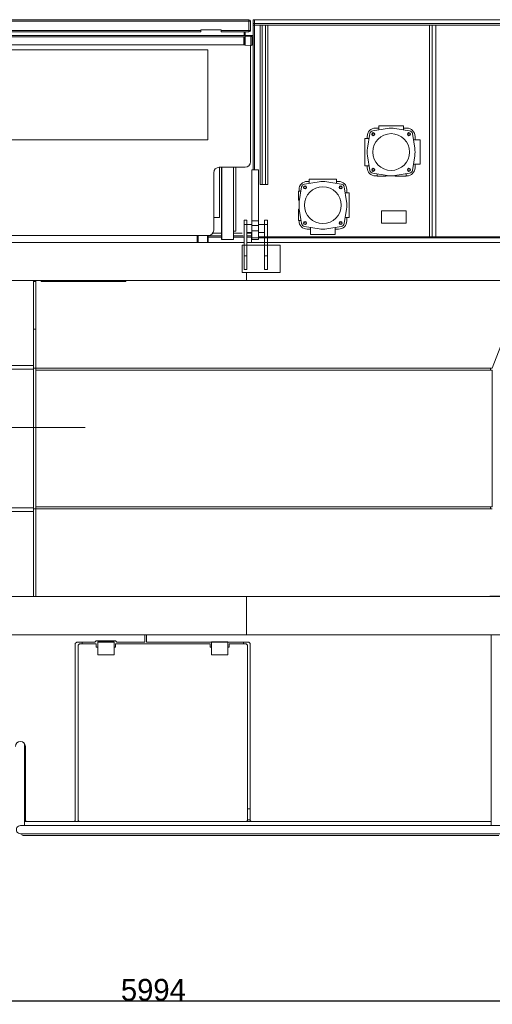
# Model space of a CAD drawing. Extents: x 0 to 59450, y 0 to 42050.
# Tile 267 of 304: x 36767 to 38499, y 34408 to 38016. Entities that reach past the tile are written whole.
import ezdxf

# ---------------------------------------------------------------- set-up
doc = ezdxf.new("R2010")
doc.units = 0
doc.header["$LTSCALE"] = 20
doc.header["$MEASUREMENT"] = 0
doc.layers.get('0').update_dxf_attribs({"linetype": 'CONTINUOUS'})
doc.layers.get('Defpoints').update_dxf_attribs({"linetype": 'CONTINUOUS'})
doc.dimstyles.new('DXF001', dxfattribs={"dimtxt": 3.1, "dimasz": 2, "dimexe": 2, "dimexo": 0.8, "dimgap": 0.09, "dimtad": 1, "dimdsep": 46, "dimtxsty": 'STANDARD', "dimcen": 0.09, "dimazin": 2, "dimtfac": 0.645161, "dimtdec": 4, "dimtmove": 0, "dimatfit": 3, "dimfxl": 1, "dimtvp": 0.66129, "dimtolj": 1, "dimtzin": 0, "dimarcsym": 0})

# ---------------------------------------------------------------- blocks, each defined once
blk = doc.blocks.new('_OPEN')
at = {"color": 0, "linetype": 'ByBlock', "lineweight": -2}
for p, q in [((-1, 0.166667), (0, 0)), ((0, 0), (-1, -0.166667)), ((0, 0), (-1, 0))]:
    blk.add_line(p, q, dxfattribs=at)
blk = doc.blocks.new('*D31')
at = {"color": 0, "linetype": 'Continuous', "lineweight": -2}
for p, q in [((40080.2, 35874.2), (40080.2, 34418.4)), ((34086.5, 35044.9), (34086.5, 34418.4)), ((34088.5, 34420.4), (40078.2, 34420.4))]:
    blk.add_line(p, q, dxfattribs=at)
at = {"layer": 'Defpoints', "color": 0, "linetype": 'Continuous'}
for p in [(40080.2, 35875), (34086.5, 35045.7), (40080.2, 34420.4)]:
    blk.add_point(p, dxfattribs=at)
at = {"color": 0, "linetype": 'Continuous', "lineweight": -2, "xscale": 2, "yscale": 2, "zscale": 2, "rotation": 180}
blk.add_blockref('_OPEN', (34086.5, 34420.4), dxfattribs=at)
at = {"color": 0, "linetype": 'Continuous', "lineweight": -2, "xscale": 2, "yscale": 2, "zscale": 2}
blk.add_blockref('_OPEN', (40080.2, 34420.4), dxfattribs=at)
at = {"color": 0, "linetype": 'Continuous', "lineweight": 13, "insert": (37257.2, 34460.5), "char_height": 80, "attachment_point": 5}
blk.add_mtext('\\A1;\\A1;5994', dxfattribs=at)

msp = doc.modelspace()

# ---------------------------------------------------------------- linework, layer by layer
at = {"color": 3, "linetype": 'Continuous', "lineweight": 13}
for p, q in [((36016.553, 38016.459), (37607.241, 38016.459)), ((37607.241, 38010.459), (36016.553, 38010.459)), ((37607.241, 38016.459), (37607.241, 38010.459)), ((37613.241, 38010.459), (37607.241, 38010.459)), ((37607.241, 37977.459), (37607.241, 38010.459)), ((37613.241, 38010.459), (37613.241, 37977.459)), ((37628.241, 38016.459), (37623.241, 38016.459)), ((37623.241, 38002.459), (37623.241, 38016.459)), ((37623.241, 37996.459), (37623.241, 38002.459)), ((37623.241, 38002.459), (39757.637, 38002.459)), ((37628.24, 37996.459), (37628.241, 38016.459)), ((37628.241, 38016.459), (39768.241, 38016.459)), ((36198.241, 37977.459), (37431.241, 37977.459)), ((37431.241, 37971.459), (36198.241, 37971.459)), ((37431.241, 37977.459), (37431.241, 37978.459)), ((37431.241, 37971.459), (37431.241, 37977.459)), ((37432.241, 37979.459), (37504.241, 37979.459)), ((37505.241, 37978.459), (37505.241, 37977.459)), ((37505.241, 37977.459), (37505.241, 37971.459)), ((37505.241, 37977.459), (37607.241, 37977.459)), ((37607.241, 37971.459), (37505.241, 37971.459)), ((37589.241, 37958.959), (37589.241, 37971.458)), ((37593.241, 37958.958), (37593.241, 37971.458)), ((37607.241, 37977.459), (37613.241, 37977.459)), ((37607.241, 37977.459), (37607.241, 37971.459)), ((37623.241, 37996.46), (37623.241, 37466.459)), ((37628.24, 37996.459), (37623.241, 37996.459)), ((37628.24, 37996.459), (39753.146, 37996.459)), ((37628.241, 37466.459), (37628.241, 37996.46)), ((37648.241, 37996.46), (37648.241, 37412.459)), ((37656.341, 37996.46), (37656.341, 37412.459)), ((37668.141, 37996.46), (37668.141, 37412.459)), ((37676.241, 37996.46), (37676.241, 37412.459)), ((38268.241, 37996.46), (38268.241, 37220.459)), ((38278.241, 37996.46), (38278.241, 37216.459)), ((38292.241, 37220.459), (38292.241, 37996.46)), ((37589.072, 37953.96), (36147.783, 37953.96)), ((36340.311, 37958.959), (37408.241, 37958.959)), ((37418.241, 37958.959), (37408.241, 37958.959)), ((37418.241, 37958.959), (37610.341, 37958.959)), ((37589.073, 37953.959), (37589.073, 37938.96)), ((37592.175, 37953.959), (37589.073, 37953.959)), ((37589.073, 37938.96), (37589.073, 37923.959)), ((37593.908, 37954.959), (37592.176, 37953.959)), ((37592.176, 37923.959), (37592.176, 37953.959)), ((37614.073, 37956.555), (37593.908, 37954.959)), ((37593.908, 37922.959), (37593.908, 37954.959)), ((37623.241, 37958.959), (37610.341, 37958.959)), ((37614.073, 37921.363), (37614.073, 37956.555)), ((37619.46, 37926.07), (37619.46, 37951.848)), ((37620.176, 37938.959), (37619.46, 37951.848)), ((37620.176, 37938.959), (37619.46, 37926.07)), ((36147.783, 37923.96), (37589.072, 37923.96)), ((36196.541, 37905.959), (37456.541, 37905.959)), ((37456.541, 37905.959), (37456.541, 37575.959)), ((37589.073, 37923.959), (37592.175, 37923.959)), ((37593.908, 37922.959), (37592.176, 37923.959)), ((37614.073, 37921.363), (37593.908, 37922.959)), ((37613.241, 37495.459), (37613.241, 37921.429)), ((38059.279, 37600.384), (38059.294, 37600.37)), ((38059.329, 37600.405), (38059.315, 37600.419)), ((38114.288, 37617.839), (38060.84, 37609.206)), ((38083.24, 37618.959), (38070.74, 37618.959)), ((38083.24, 37627.459), (38083.24, 37612.825)), ((38173.24, 37627.459), (38083.24, 37627.459)), ((38195.641, 37609.206), (38142.193, 37617.839)), ((38173.24, 37612.825), (38173.24, 37627.459)), ((38185.74, 37618.959), (38173.24, 37618.959)), ((37456.541, 37575.959), (36196.541, 37575.959)), ((38032.24, 37581.459), (38032.24, 37481.459)), ((38047.682, 37581.459), (38032.24, 37581.459)), ((38040.74, 37588.959), (38040.74, 37581.459)), ((38050.493, 37598.859), (38041.86, 37545.411)), ((38205.988, 37598.859), (38214.621, 37545.411)), ((38235.24, 37576.459), (38209.606, 37576.459)), ((38215.74, 37576.459), (38215.74, 37588.959)), ((38235.24, 37486.459), (38235.24, 37576.459)), ((38041.86, 37517.507), (38050.493, 37464.059)), ((38205.988, 37464.059), (38214.621, 37517.507)), ((37478.241, 37455.459), (37478.241, 37245.459)), ((37498.241, 37475.459), (37593.241, 37475.459)), ((37499.741, 37475.458), (37499.741, 37391.459)), ((37507.241, 37440.726), (37507.241, 37475.459)), ((37507.683, 37440.726), (37507.683, 37475.459)), ((37550.241, 37440.726), (37550.241, 37475.458)), ((37550.683, 37440.726), (37550.683, 37475.458)), ((37559.241, 37475.459), (37559.241, 37445.481)), ((37559.683, 37475.459), (37559.683, 37445.481)), ((37617.741, 37466.459), (37628.241, 37466.459)), ((37617.741, 37278.871), (37617.741, 37466.459)), ((37628.241, 37466.459), (37642.741, 37466.459)), ((37642.741, 37466.459), (37642.741, 37278.871)), ((38032.24, 37481.459), (38047.682, 37481.459)), ((38040.74, 37481.459), (38040.74, 37473.959)), ((38059.294, 37462.548), (38059.28, 37462.534)), ((38059.315, 37462.498), (38059.329, 37462.512)), ((38209.606, 37486.459), (38235.24, 37486.459)), ((38215.74, 37473.959), (38215.74, 37486.459)), ((37507.241, 37439.88), (37507.241, 37440.726)), ((37507.241, 37356.88), (37507.241, 37439.88)), ((37507.683, 37439.88), (37507.683, 37440.726)), ((37507.683, 37356.88), (37507.683, 37439.88)), ((37550.683, 37440.726), (37550.24, 37440.726)), ((37550.683, 37439.88), (37550.24, 37439.88)), ((37550.241, 37439.88), (37550.241, 37440.726)), ((37550.241, 37356.88), (37550.241, 37439.88)), ((37550.683, 37439.88), (37550.683, 37440.726)), ((37550.683, 37356.88), (37550.683, 37439.88)), ((37559.683, 37445.481), (37559.24, 37445.481)), ((37559.241, 37445.481), (37559.241, 37367.323)), ((37559.683, 37445.481), (37559.683, 37367.323)), ((37864.288, 37422.839), (37810.84, 37414.206)), ((37828.241, 37423.955), (37820.742, 37423.955)), ((37928.241, 37432.459), (37828.241, 37432.459)), ((37828.241, 37432.459), (37828.241, 37417.017)), ((37945.641, 37414.206), (37892.193, 37422.839)), ((37928.241, 37417.017), (37928.241, 37432.459)), ((37935.742, 37423.955), (37928.241, 37423.955)), ((38060.84, 37453.712), (38114.288, 37445.079)), ((38070.74, 37443.959), (38077.24, 37443.959)), ((38077.24, 37451.063), (38077.24, 37442.459)), ((38077.24, 37442.459), (38093.24, 37442.459)), ((38093.24, 37442.459), (38109.24, 37442.459)), ((38109.24, 37442.459), (38109.24, 37445.894)), ((38109.24, 37443.959), (38142.74, 37443.959)), ((38142.193, 37445.079), (38195.641, 37453.712)), ((38142.74, 37445.167), (38142.74, 37442.459)), ((38142.74, 37442.459), (38163.24, 37442.459)), ((38163.24, 37442.459), (38183.74, 37442.459)), ((38183.74, 37442.459), (38183.74, 37451.789)), ((38183.74, 37443.959), (38185.74, 37443.959)), ((37499.741, 37391.459), (37499.741, 37376.459)), ((37656.341, 37412.459), (37648.241, 37412.459)), ((37668.141, 37412.459), (37656.34, 37412.459)), ((37676.241, 37412.459), (37668.141, 37412.459)), ((37789.241, 37387.459), (37789.241, 37371.459)), ((37797.844, 37387.459), (37789.241, 37387.459)), ((37790.742, 37393.955), (37790.742, 37387.459)), ((37800.493, 37403.86), (37791.86, 37350.411)), ((37809.282, 37405.38), (37809.296, 37405.366)), ((37809.331, 37405.401), (37809.317, 37405.415)), ((37947.167, 37405.415), (37947.153, 37405.401)), ((37947.188, 37405.366), (37947.203, 37405.38)), ((37964.621, 37350.411), (37955.988, 37403.86)), ((37965.742, 37381.459), (37965.742, 37393.955)), ((37499.741, 37376.459), (37499.741, 37319.459)), ((37507.241, 37351.457), (37507.241, 37356.88)), ((37507.241, 37297.457), (37507.241, 37351.457)), ((37507.683, 37351.457), (37507.683, 37356.88)), ((37507.683, 37297.457), (37507.683, 37351.457)), ((37550.683, 37356.88), (37550.24, 37356.88)), ((37550.683, 37351.457), (37550.24, 37351.457)), ((37550.241, 37351.457), (37550.241, 37356.88)), ((37550.241, 37297.457), (37550.241, 37351.457)), ((37550.683, 37351.457), (37550.683, 37356.88)), ((37550.683, 37297.457), (37550.683, 37351.457)), ((37559.683, 37367.323), (37559.24, 37367.323)), ((37559.241, 37367.323), (37559.241, 37318.955)), ((37559.683, 37367.323), (37559.683, 37318.955)), ((37789.241, 37371.459), (37789.241, 37355.459)), ((37789.241, 37355.459), (37792.675, 37355.459)), ((37790.742, 37355.459), (37790.742, 37321.959)), ((37974.241, 37381.459), (37959.606, 37381.459)), ((37974.241, 37291.459), (37974.241, 37381.459)), ((37499.741, 37319.459), (37499.741, 37291.459)), ((37559.683, 37318.955), (37559.24, 37318.955)), ((37559.241, 37318.955), (37559.241, 37282.539)), ((37559.683, 37318.955), (37559.683, 37282.539)), ((37789.241, 37321.959), (37789.241, 37301.459)), ((37791.949, 37321.959), (37789.241, 37321.959)), ((37791.86, 37322.506), (37800.493, 37269.058)), ((37955.988, 37269.058), (37964.621, 37322.506)), ((38092.741, 37270.459), (38092.741, 37315.459)), ((38092.741, 37315.459), (38182.741, 37315.459)), ((38182.741, 37315.459), (38182.741, 37270.459)), ((37499.741, 37291.459), (37478.241, 37291.459)), ((37507.241, 37294.726), (37507.241, 37297.457)), ((37507.241, 37254.726), (37507.241, 37294.726)), ((37507.683, 37294.726), (37507.683, 37297.457)), ((37507.683, 37254.726), (37507.683, 37294.726)), ((37550.683, 37297.457), (37550.24, 37297.457)), ((37550.683, 37294.726), (37550.24, 37294.726)), ((37550.241, 37294.726), (37550.241, 37297.457)), ((37550.241, 37254.726), (37550.241, 37294.726)), ((37550.683, 37294.726), (37550.683, 37297.457)), ((37550.683, 37254.726), (37550.683, 37294.726)), ((37559.683, 37282.539), (37559.24, 37282.539)), ((37559.683, 37277.156), (37559.24, 37277.156)), ((37559.241, 37282.539), (37559.241, 37277.156)), ((37559.241, 37277.156), (37559.241, 37272.684)), ((37559.683, 37282.539), (37559.683, 37277.156)), ((37559.683, 37277.156), (37559.683, 37272.684)), ((37589.741, 37266.459), (37589.741, 37281.459)), ((37599.741, 37281.459), (37589.741, 37281.459)), ((37599.741, 37281.459), (37599.741, 37266.459)), ((37617.741, 37261.812), (37617.741, 37278.871)), ((37642.741, 37278.871), (37617.741, 37278.871)), ((37642.741, 37278.871), (37642.741, 37261.812)), ((37664.741, 37266.459), (37664.741, 37281.459)), ((37674.741, 37281.459), (37664.741, 37281.459)), ((37674.741, 37281.459), (37674.741, 37266.459)), ((37789.241, 37301.459), (37789.241, 37280.959)), ((37789.241, 37280.959), (37798.571, 37280.959)), ((37790.742, 37280.959), (37790.742, 37278.955)), ((37959.606, 37291.459), (37974.241, 37291.459)), ((37965.742, 37278.955), (37965.742, 37291.459)), ((37507.241, 37253.007), (37507.241, 37254.726)), ((37507.241, 37247.272), (37507.241, 37253.007)), ((37507.241, 37212.871), (37507.241, 37247.272)), ((37507.683, 37253.007), (37507.683, 37254.726)), ((37507.683, 37247.272), (37507.683, 37253.007)), ((37507.683, 37212.871), (37507.683, 37247.272)), ((37550.683, 37254.726), (37550.24, 37254.726)), ((37550.683, 37253.007), (37550.24, 37253.007)), ((37550.683, 37247.272), (37550.24, 37247.272)), ((37550.241, 37253.007), (37550.241, 37254.726)), ((37550.241, 37247.272), (37550.241, 37253.007)), ((37550.241, 37212.871), (37550.241, 37247.272)), ((37550.683, 37253.007), (37550.683, 37254.726)), ((37550.683, 37247.272), (37550.683, 37253.007)), ((37550.683, 37212.871), (37550.683, 37247.272)), ((37559.241, 37241.249), (37550.684, 37241.249)), ((37559.683, 37272.684), (37559.24, 37272.684)), ((37559.683, 37241.249), (37559.24, 37241.249)), ((37559.683, 37272.684), (37559.683, 37241.249)), ((37589.741, 37150.459), (37589.741, 37266.459)), ((37599.741, 37266.459), (37589.741, 37266.459)), ((37617.741, 37266.459), (37599.741, 37266.459)), ((37599.741, 37266.459), (37599.741, 37150.459)), ((37617.741, 37242.799), (37617.741, 37261.812)), ((37642.741, 37261.812), (37617.741, 37261.812)), ((37617.741, 37216.818), (37617.741, 37242.799)), ((37617.741, 37242.799), (37642.741, 37242.799)), ((37664.741, 37266.459), (37642.741, 37266.459)), ((37642.741, 37261.812), (37642.741, 37242.799)), ((37642.741, 37242.799), (37642.741, 37216.818)), ((37664.741, 37266.459), (37664.741, 37150.459)), ((37674.741, 37266.459), (37664.741, 37266.459)), ((37674.741, 37150.459), (37674.741, 37266.459)), ((37810.84, 37258.711), (37864.288, 37250.078)), ((37820.742, 37248.955), (37833.241, 37248.955)), ((37833.241, 37255.093), (37833.241, 37229.459)), ((37945.641, 37258.711), (37892.193, 37250.078)), ((37923.241, 37229.459), (37923.241, 37255.093)), ((37923.241, 37248.955), (37935.742, 37248.955)), ((38182.741, 37270.459), (38092.741, 37270.459)), ((36353.241, 37225.459), (37458.241, 37225.459)), ((37418.241, 37225.458), (37418.241, 37220.959)), ((37418.241, 37200.459), (37418.241, 37220.958)), ((37421.141, 37225.458), (37421.141, 37200.459)), ((37455.341, 37225.458), (37455.341, 37200.459)), ((37458.241, 37225.458), (37458.241, 37200.459)), ((37458.241, 37224.459), (37507.241, 37224.459)), ((37458.241, 37218.859), (37507.241, 37218.859)), ((37474.944, 37234.459), (37507.241, 37234.459)), ((37507.241, 37210.959), (37507.241, 37212.871)), ((37507.241, 37210.959), (37550.24, 37210.959)), ((37507.683, 37210.959), (37507.683, 37212.871)), ((37550.683, 37212.871), (37550.24, 37212.871)), ((37550.24, 37210.959), (37550.684, 37210.959)), ((37550.241, 37210.959), (37550.241, 37212.871)), ((37550.683, 37234.459), (37582.912, 37234.459)), ((37550.683, 37224.459), (37586.245, 37224.459)), ((37550.683, 37210.959), (37550.683, 37212.871)), ((37550.684, 37218.859), (37587.664, 37218.859)), ((37599.741, 37236.459), (37617.741, 37236.459)), ((37599.741, 37234.459), (37616.739, 37234.459)), ((37599.741, 37224.459), (37616.739, 37224.459)), ((37599.741, 37218.859), (37616.739, 37218.859)), ((37616.741, 37236.459), (37616.741, 37200.459)), ((37617.741, 37211.459), (37617.741, 37216.818)), ((37642.741, 37216.818), (37617.741, 37216.818)), ((37642.741, 37211.459), (37617.741, 37211.459)), ((37642.741, 37236.459), (37664.741, 37236.459)), ((37642.741, 37220.459), (38267.241, 37220.459)), ((37642.741, 37216.818), (37642.741, 37211.459)), ((37642.741, 37216.459), (38267.241, 37216.459)), ((37833.241, 37229.459), (37923.241, 37229.459)), ((38267.241, 37220.459), (38273.241, 37220.459)), ((38267.241, 37220.459), (38267.241, 37216.459)), ((38267.241, 37216.459), (38273.241, 37216.459)), ((38273.241, 37220.459), (38292.241, 37220.459)), ((38273.241, 37220.459), (38273.241, 37216.459)), ((38273.241, 37216.459), (38278.241, 37216.459)), ((38279.665, 37216.459), (38278.241, 37216.459)), ((38279.665, 37216.459), (38292.241, 37216.459)), ((38292.241, 37220.459), (39225.298, 37220.459)), ((38292.241, 37216.459), (38292.241, 37220.459)), ((38292.241, 37216.459), (39243.741, 37216.459)), ((36284.288, 37200.459), (37589.741, 37200.459)), ((37582.241, 37190.459), (37582.241, 37090.459)), ((37722.241, 37190.459), (37582.241, 37190.459)), ((37599.741, 37200.459), (39480.241, 37200.459)), ((37722.241, 37190.459), (37722.241, 37090.459)), ((37589.741, 37100.459), (37589.741, 37150.459)), ((37589.741, 37150.459), (37599.741, 37150.459)), ((37599.741, 37150.459), (37599.741, 37100.459)), ((37664.741, 37100.459), (37664.741, 37150.459)), ((37664.741, 37150.459), (37674.741, 37150.459)), ((37674.741, 37150.459), (37674.741, 37100.459)), ((37599.741, 37100.459), (37589.741, 37100.459)), ((37674.741, 37100.459), (37664.741, 37100.459)), ((37597.999, 37060.459), (36465.567, 37060.459)), ((36818.241, 37057.459), (36818.241, 37060.458)), ((36826.241, 37060.458), (36826.241, 37057.459)), ((36846.241, 37060.459), (36846.241, 37057.459)), ((36901.241, 37060.459), (36901.241, 37057.459)), ((37101.241, 37060.459), (37101.241, 37057.459)), ((37156.241, 37060.459), (37156.241, 37057.459)), ((37582.241, 37090.459), (37722.241, 37090.459)), ((37597.999, 37060.459), (37597.999, 37090.458)), ((38962.239, 37060.459), (37597.999, 37060.459)), ((38498.904, 36739.459), (38621.794, 37060.459)), ((36818.241, 36933.607), (36818.241, 37057.459)), ((36826.241, 37057.459), (36818.241, 37057.459)), ((36826.241, 37057.459), (36826.241, 36933.617)), ((36846.241, 37057.459), (36901.241, 37057.459)), ((36901.241, 37057.459), (37101.241, 37057.459)), ((37101.241, 37057.459), (37156.241, 37057.459)), ((36818.241, 36932.023), (36818.241, 36748.959)), ((36826.241, 36739.459), (36826.241, 36932.033)), ((36818.241, 36882.459), (36826.241, 36882.459)), ((36538.241, 36748.959), (36818.241, 36748.959)), ((36818.241, 36735.122), (36538.241, 36735.122)), ((36818.241, 36748.959), (36818.241, 36735.122)), ((36818.241, 36739.459), (36826.241, 36739.459)), ((36818.241, 36735.122), (36818.241, 36227.796)), ((36826.241, 36739.459), (38498.904, 36739.459)), ((36826.241, 36739.459), (36826.241, 36731.459)), ((38492.779, 36731.459), (38492.779, 36739.459)), ((36826.241, 36231.459), (36826.241, 36731.459)), ((38498.083, 36731.459), (36826.241, 36731.459)), ((38498.083, 36231.459), (38498.083, 36731.459)), ((35950.241, 36521.459), (37006.741, 36521.459)), ((36826.241, 36231.459), (36826.241, 36223.459)), ((36826.241, 36231.459), (38498.083, 36231.459)), ((38492.779, 36223.459), (38492.779, 36231.459)), ((36538.241, 36227.796), (36818.241, 36227.796)), ((36818.241, 36213.959), (36538.241, 36213.959)), ((36818.241, 36227.796), (36818.241, 36213.959)), ((36818.241, 36223.459), (36826.241, 36223.459)), ((36818.241, 36213.959), (36818.241, 36030.897)), ((36826.241, 36223.459), (38498.904, 36223.459)), ((36826.241, 36030.894), (36826.241, 36223.459)), ((36818.241, 35905.459), (36818.241, 36030.897)), ((36826.241, 36030.894), (36826.241, 35905.459)), ((36818.241, 35902.459), (36818.241, 35905.459)), ((36826.241, 35905.459), (36826.241, 35902.459)), ((36465.567, 35902.459), (37597.999, 35902.459)), ((37597.999, 35902.459), (38962.241, 35902.459)), ((37597.999, 35902.459), (37597.999, 35762.459)), ((38490.241, 35903.459), (38540.425, 35903.459)), ((38490.241, 35903.459), (38490.241, 35902.459)), ((37597.999, 35762.459), (36284.288, 35762.459)), ((37226.241, 35734.959), (37226.241, 35762.459)), ((37232.239, 35762.459), (37232.239, 35734.959)), ((38806.241, 35762.459), (37597.999, 35762.459)), ((38494.741, 35762.458), (38494.741, 35063.109)), ((36971.241, 35729.959), (36976.241, 35734.959)), ((36971.241, 35165.468), (36971.241, 35729.959)), ((36976.241, 35734.959), (37043.241, 35734.959)), ((36986.239, 35728.959), (36981.239, 35723.959)), ((36981.239, 35723.959), (36981.239, 35165.468)), ((37048.239, 35728.959), (36986.239, 35728.959)), ((36996.239, 35728.958), (36996.239, 35734.959)), ((37043.241, 35734.959), (37048.241, 35739.959)), ((37048.239, 35716.959), (37048.239, 35728.959)), ((37048.241, 35739.959), (37118.241, 35739.959)), ((37053.239, 35735.454), (37053.239, 35735.959)), ((37113.239, 35735.959), (37053.239, 35735.959)), ((37053.239, 35735.454), (37053.239, 35722.464)), ((37061.239, 35735.454), (37053.239, 35735.454)), ((37061.239, 35735.454), (37061.239, 35735.73)), ((37061.239, 35735.73), (37105.239, 35735.73)), ((37105.238, 35735.459), (37061.239, 35735.459)), ((37105.239, 35735.73), (37105.239, 35735.454)), ((37113.239, 35735.454), (37105.239, 35735.454)), ((37113.239, 35735.959), (37113.239, 35735.454)), ((37113.239, 35722.464), (37113.239, 35735.454)), ((37118.239, 35728.959), (37118.239, 35716.959)), ((37465.239, 35728.959), (37118.239, 35728.959)), ((37118.241, 35739.959), (37123.241, 35734.959)), ((37123.241, 35734.959), (37226.241, 35734.959)), ((37232.239, 35734.959), (37470.239, 35734.959)), ((37465.239, 35716.959), (37465.239, 35728.959)), ((37470.239, 35735.454), (37470.239, 35735.959)), ((37530.239, 35735.959), (37470.239, 35735.959)), ((37470.239, 35735.454), (37470.239, 35722.464)), ((37478.239, 35735.454), (37470.239, 35735.454)), ((37478.239, 35735.454), (37478.239, 35735.73)), ((37478.239, 35735.73), (37522.239, 35735.73)), ((37522.238, 35735.459), (37478.239, 35735.459)), ((37522.239, 35735.73), (37522.239, 35735.454)), ((37530.239, 35735.454), (37522.239, 35735.454)), ((37530.239, 35735.959), (37530.239, 35735.454)), ((37530.239, 35722.464), (37530.239, 35735.454)), ((37530.239, 35734.959), (37607.239, 35734.959)), ((37535.239, 35728.959), (37535.239, 35716.959)), ((37597.239, 35728.959), (37535.239, 35728.959)), ((37587.239, 35734.959), (37587.239, 35728.958)), ((37602.239, 35723.959), (37597.239, 35728.959)), ((37602.239, 35165.468), (37602.239, 35723.959)), ((37607.239, 35734.959), (37612.239, 35729.959)), ((37612.239, 35729.959), (37612.239, 35164.959)), ((37053.239, 35716.959), (37048.239, 35716.959)), ((37053.239, 35721.959), (37053.239, 35722.464)), ((37053.239, 35710.959), (37053.239, 35721.459)), ((37053.239, 35692.459), (37053.239, 35710.959)), ((37053.239, 35688.959), (37053.239, 35692.459)), ((37113.239, 35688.959), (37053.239, 35688.959)), ((37113.239, 35722.464), (37113.239, 35721.959)), ((37113.239, 35721.459), (37113.239, 35710.959)), ((37118.239, 35716.959), (37113.239, 35716.959)), ((37113.239, 35710.959), (37113.239, 35692.459)), ((37113.239, 35692.459), (37113.239, 35688.959)), ((37470.239, 35716.959), (37465.239, 35716.959)), ((37470.239, 35721.959), (37470.239, 35722.464)), ((37470.239, 35710.959), (37470.239, 35721.459)), ((37470.239, 35692.459), (37470.239, 35710.959)), ((37470.239, 35688.959), (37470.239, 35692.459)), ((37530.239, 35688.959), (37470.239, 35688.959)), ((37530.239, 35722.464), (37530.239, 35721.959)), ((37530.239, 35721.459), (37530.239, 35710.959)), ((37535.239, 35716.959), (37530.239, 35716.959)), ((37530.239, 35710.959), (37530.239, 35692.459)), ((37530.239, 35692.459), (37530.239, 35688.959)), ((36785.241, 35345.738), (36785.241, 35362.908)), ((36785.241, 35258.109), (36785.241, 35345.738)), ((36788.241, 35352.959), (36788.241, 35165.467)), ((36785.241, 35063.109), (36785.241, 35258.109)), ((36788.239, 35138.909), (36788.239, 35165.467)), ((36971.239, 35165.467), (36971.239, 35138.909)), ((36981.239, 35138.909), (36981.239, 35165.467)), ((37602.239, 35165.467), (37602.239, 35138.909)), ((37612.241, 35138.401), (37612.241, 35164.959)), ((36788.239, 35128.517), (36788.239, 35138.909)), ((36788.239, 35101.959), (36788.239, 35128.517)), ((36971.239, 35138.909), (36971.239, 35128.517)), ((36971.239, 35128.517), (36971.239, 35101.959)), ((36981.239, 35128.517), (36981.239, 35138.909)), ((36981.239, 35101.959), (36981.239, 35128.517)), ((37612.24, 35123.959), (37602.238, 35123.959)), ((37602.239, 35138.909), (37602.239, 35128.517)), ((37602.239, 35128.517), (37602.239, 35101.959)), ((37612.241, 35128.008), (37612.241, 35138.401)), ((37612.241, 35101.45), (37612.241, 35128.008)), ((38494.741, 35078.431), (36785.241, 35078.431)), ((36788.241, 35101.959), (36788.241, 35081.959)), ((36788.241, 35081.959), (36791.768, 35078.431)), ((36967.713, 35078.431), (36971.241, 35081.959)), ((36971.241, 35081.959), (36971.241, 35101.958)), ((36981.239, 35101.958), (36981.239, 35081.959)), ((36981.239, 35081.959), (36984.766, 35078.431)), ((37598.712, 35078.431), (37602.239, 35081.959)), ((37602.238, 35083.959), (37612.24, 35083.959)), ((37602.239, 35081.959), (37602.239, 35101.958)), ((37612.239, 35101.45), (37612.239, 35081.959)), ((37612.239, 35081.959), (37615.766, 35078.431)), ((36811.559, 35063.109), (36770.241, 35063.109)), ((37704.705, 35063.109), (36811.559, 35063.109)), ((38849.239, 35063.109), (37704.705, 35063.109)), ((36770.241, 35033.109), (36811.559, 35033.109)), ((36774.239, 35032.459), (36774.239, 35033.109)), ((38522.841, 35026.459), (36780.239, 35026.459)), ((36811.559, 35033.109), (37696.022, 35033.109)), ((37696.022, 35033.109), (37704.705, 35033.109)), ((37704.705, 35033.109), (38849.239, 35033.109))]:
    msp.add_line(p, q, dxfattribs=at)
for centre, radius in [((38062.833, 37596.866), 5.75), ((38062.833, 37596.866), 5), ((38193.648, 37596.866), 5.75), ((38193.648, 37596.866), 5), ((38128.24, 37531.459), 67.4), ((38062.833, 37466.052), 5.75), ((38062.833, 37466.052), 5), ((38193.648, 37466.052), 5.75), ((38193.648, 37466.052), 5), ((37812.833, 37401.866), 5.75), ((37812.833, 37401.866), 5), ((37878.241, 37336.459), 67.4), ((37943.648, 37401.866), 5.75), ((37943.648, 37401.866), 5), ((37812.833, 37271.051), 5.75), ((37812.833, 37271.051), 5), ((37943.648, 37271.051), 5.75), ((37943.648, 37271.051), 5)]:
    msp.add_circle(centre, radius, dxfattribs=at)
for centre, radius, start, end in [((37607.241, 38010.459), 6, 0, 90), ((37432.241, 37978.459), 1, 90, 180), ((37504.241, 37978.459), 1, 0, 90), ((37607.241, 37977.459), 6, 270, 360), ((37610.341, 37956.059), 2.9, 8.480822, 90), ((37614.468, 37951.571), 5, 3.17983, 94.525621), ((37614.468, 37926.347), 5, 265.47438, 356.82017), ((38070.74, 37588.959), 30, 90.000053, 180.00005), ((38062.833, 37596.866), 12.5, 99.175333, 170.82488), ((38062.833, 37596.866), 4.98, 135.00005, 263.09936), ((38062.833, 37596.866), 4, 0, 179.99994), ((38062.833, 37596.866), 4.2, 135.00005, 144.24396), ((38062.833, 37596.866), 4.2, 11.923737, 135.00005), ((38128.24, 37531.459), 87.5, 80.824667, 99.175333), ((38185.74, 37588.959), 30, 0.000053, 90.000053), ((38193.647, 37596.866), 4.98, 66.260261, 175.80939), ((38193.647, 37596.866), 4.2, 127.95742, 166.90185), ((38193.648, 37596.866), 4, 0, 179.99994), ((38193.648, 37596.866), 12.5, 9.175118, 80.824667), ((38062.833, 37596.866), 4.2, 195.57306, 254.72254), ((38062.833, 37596.866), 4, 179.99994, 360), ((38062.833, 37596.866), 4.2, 291.39496, 336.73427), ((38062.833, 37596.866), 4.98, 336.2732, 372.09777), ((38193.648, 37596.866), 4, 179.99994, 360), ((38128.24, 37531.459), 87.5, 170.82488, 189.17512), ((38128.24, 37531.459), 87.5, 350.82488, 369.17512), ((37593.241, 37495.459), 20, 270, 360), ((37498.241, 37455.459), 20, 90, 180), ((38070.74, 37473.959), 30, 180.00005, 270.00005), ((38062.833, 37466.052), 12.5, 189.17512, 260.82467), ((38062.833, 37466.051), 4.2, 105.27704, 225.00005), ((38062.833, 37466.052), 4, 0, 180), ((38062.833, 37466.052), 4, 180, 360), ((38062.833, 37466.051), 4.98, 225.00005, 257.3219), ((38062.833, 37466.051), 4.2, 225.00005, 242.3952), ((38062.833, 37466.051), 4.2, 0.003746, 68.621664), ((38062.833, 37466.051), 4.2, 305.03909, 348.08616), ((38062.833, 37466.051), 4.98, 347.90654, 360.00326), ((38185.74, 37473.959), 30, 270.00005, 360.00005), ((38193.648, 37466.052), 4, 0, 180), ((38193.648, 37466.052), 4, 180, 360), ((38193.648, 37466.052), 12.5, 279.17533, 350.82488), ((37820.742, 37393.955), 30, 90.000053, 180.00005), ((37878.241, 37336.459), 87.5, 80.824882, 99.175118), ((37935.742, 37393.955), 30, 0.000053, 90.000053), ((38128.24, 37531.459), 87.5, 260.82467, 279.17533), ((37812.833, 37401.866), 12.5, 99.175118, 170.82467), ((37812.835, 37401.862), 4.98, 135.00005, 269.98392), ((37812.833, 37401.866), 4, 90.000002, 270), ((37812.835, 37401.862), 4.98, 296.98885, 495.00005), ((37812.835, 37401.862), 4.2, 214.94435, 258.20751), ((37812.835, 37401.862), 4.2, 135.00005, 143.77997), ((37812.833, 37401.866), 4, 270, 450), ((37812.835, 37401.862), 4.98, 269.98602, 288.42026), ((37812.835, 37401.862), 4.2, 288.43096, 296.80093), ((37812.835, 37401.862), 4.2, 15.430722, 52.322273), ((37943.649, 37401.862), 4.98, 45.000053, 173.0328), ((37943.649, 37401.862), 4.2, 127.71432, 164.49553), ((37943.648, 37401.866), 4, 89.999938, 270), ((37943.649, 37401.862), 4.2, 201.25384, 246.84911), ((37943.648, 37401.866), 4, 270, 449.99994), ((37943.649, 37401.862), 4.98, 269.98357, 282.02879), ((37943.649, 37401.862), 4.98, 291.88018, 405.00005), ((37943.648, 37401.866), 12.5, 9.175333, 80.824882), ((37943.649, 37401.862), 4.2, 36.192331, 45.000053), ((37878.241, 37336.459), 87.5, 170.82467, 189.17533), ((37878.241, 37336.459), 87.5, 350.82467, 369.17533), ((37820.742, 37278.955), 30, 180.00005, 270.00005), ((37812.835, 37271.047), 4.98, 290.94679, 585.00005), ((37812.835, 37271.047), 4.2, 269.98254, 585.00005), ((37812.833, 37271.051), 4, 90.000002, 270), ((37812.833, 37271.051), 4, 270, 450), ((37935.742, 37278.955), 30, 270.00005, 360.00005), ((37943.65, 37271.047), 4.98, 315.00005, 629.97972), ((37943.648, 37271.051), 4, 89.999938, 270), ((37943.648, 37271.051), 4, 270, 449.99994), ((37458.241, 37245.459), 20, 270, 360), ((37812.833, 37271.051), 12.5, 189.17533, 260.82488), ((37878.241, 37336.459), 87.5, 260.82488, 279.17512), ((37943.65, 37271.047), 4.2, 189.55056, 234.56481), ((37943.648, 37271.051), 12.5, 279.17512, 350.82467), ((36770.241, 35352.959), 18, 0, 180), ((36770.241, 35048.109), 15, 89.997389, 270), ((36780.239, 35032.459), 6, 180, 270)]:
    msp.add_arc(centre, radius, start, end, dxfattribs=at)

# ---------------------------------------------------------------- dimensions: what is measured, and where the dimension line sits
at = {"color": 7, "linetype": 'Continuous', "lineweight": 13}
dim = msp.add_linear_dim(base=(40080.241, 34420.443), p1=(34086.452, 35045.722), p2=(40080.241, 35874.959), text='\\A1;5994', dimstyle='DXF001', override={"dimtxt": 80, "dimasz": 2, "dimblk1": 'OPEN', "dimblk2": 'OPEN', "dimsah": 1}, dxfattribs=at)
dim.commit()
dim.dimension.update_dxf_attribs({"geometry": '*D31', "text_midpoint": (37257.246, 34420.443), "dimtype": 160})

doc.saveas('drawing.dxf')
